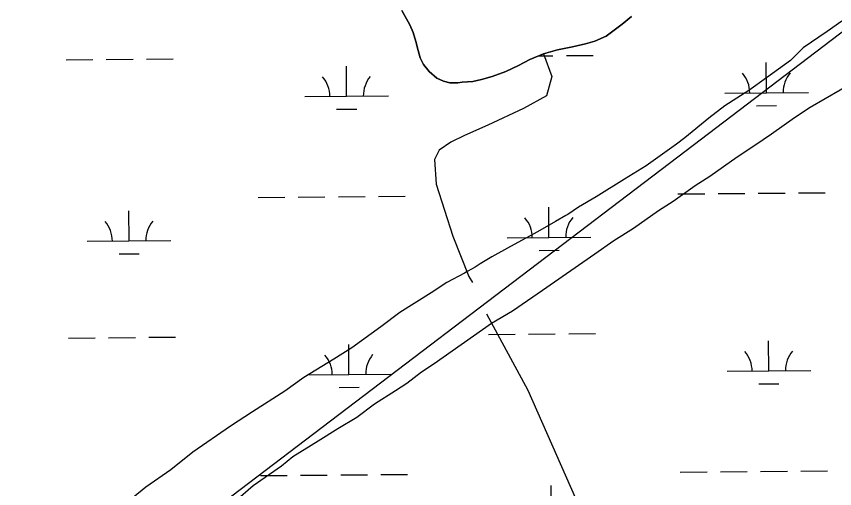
# Model space of a CAD drawing. Extents: x 3567028 to 3605064, y 510945 to 536587.
# Drawn here: x 3598597 to 3599575, y 531169 to 531733 of the extents above; entities that cross this region are included whole.
import ezdxf

# ---------------------------------------------------------------- set-up
doc = ezdxf.new("R2010")
doc.units = 0
for name, color, linetype in [('V-SITE-VEGE', 7, 'Continuous'), ('V-TOPO-SHOR', 7, 'Continuous'), ('V-UTIL-LINE', 7, 'Continuous'), ('V-WETL-SWMP', 7, 'Continuous')]:
    doc.layers.add(name, color=color, linetype=linetype)

msp = doc.modelspace()

# ---------------------------------------------------------------- linework, layer by layer
at = {"layer": 'V-SITE-VEGE'}
for p, q in [((3599583.31, 531727.82), (3599565.82, 531715.46)), ((3599565.82, 531715.46), (3599537.1, 531695.67)), ((3599537.1, 531695.67), (3599522.09, 531680.8)), ((3599522.09, 531680.8), (3599493.36, 531659.77)), ((3599493.36, 531659.77), (3599472.13, 531644.93)), ((3599472.13, 531644.93), (3599443.41, 531626.39)), ((3599443.41, 531626.39), (3599424.67, 531611.54)), ((3599424.67, 531611.54), (3599395.93, 531588.02)), ((3599395.93, 531588.02), (3599385.94, 531580.6)), ((3599385.94, 531580.6), (3599349.71, 531554.62)), ((3599349.71, 531554.62), (3599323.5, 531538.56)), ((3599323.5, 531538.56), (3599289.79, 531517.56)), ((3599289.79, 531517.56), (3599268.57, 531505.21)), ((3599268.57, 531505.21), (3599256.08, 531496.55)), ((3599253.58, 531495.32), (3599241.1, 531487.91)), ((3599256.08, 531496.55), (3599253.58, 531495.32)), ((3599241.1, 531487.91), (3599219.88, 531475.56)), ((3599219.88, 531475.56), (3599187.44, 531458.28)), ((3599187.44, 531458.28), (3599164.97, 531445.93)), ((3599164.97, 531445.93), (3599151.24, 531437.28)), ((3599145, 531433.58), (3599136.26, 531428.64)), ((3599151.24, 531437.28), (3599145, 531433.58)), ((3599132.51, 531426.17), (3599111.3, 531415.06)), ((3599136.26, 531428.64), (3599132.51, 531426.17)), ((3599111.3, 531415.06), (3599092.57, 531402.7)), ((3599092.57, 531402.7), (3599055.12, 531379.22)), ((3599055.12, 531379.22), (3599032.63, 531361.9)), ((3599032.63, 531361.9), (3598997.66, 531337.16)), ((3598997.66, 531337.16), (3598976.43, 531323.56)), ((3598976.43, 531323.56), (3598940.23, 531301.33)), ((3598940.23, 531301.33), (3598917.75, 531285.25)), ((3598917.75, 531285.25), (3598879.04, 531260.53)), ((3598879.04, 531260.53), (3598852.82, 531243.22)), ((3598852.82, 531243.22), (3598807.86, 531212.31)), ((3598807.86, 531212.31), (3598781.62, 531191.27)), ((3598781.62, 531191.27), (3598751.65, 531170.24)), ((3598751.65, 531170.24), (3598717.91, 531143.01))]:
    msp.add_line(p, q, dxfattribs=at)
for points in [[(3599057.58, 531740.46), (3599067.09, 531723.43), (3599070.95, 531713.98), (3599074.17, 531703.21), (3599077.08, 531692.75), (3599079.61, 531683.85), (3599083.31, 531675.81), (3599090.21, 531667.59), (3599099.53, 531659.68), (3599107.54, 531655.74), (3599115.09, 531654.07), (3599124.52, 531653.71), (3599129.83, 531654.7), (3599142.46, 531655.42), (3599152.91, 531657.71), (3599165.63, 531661.31), (3599182.03, 531667.32), (3599197.18, 531674.81), (3599210.54, 531681.68), (3599226.94, 531688.7), (3599243.64, 531693.3), (3599261.59, 531696.8), (3599276.88, 531700.7), (3599288.12, 531703.84), (3599301.87, 531709.78), (3599320.87, 531724.03), (3599331.91, 531733.41)], [(3598858.71, 531153.83), (3598879.96, 531172.41), (3598913.68, 531195.91), (3598927.43, 531207.04), (3598957.39, 531225.58), (3598981.11, 531240.41), (3599003.58, 531254), (3599024.82, 531270.08), (3599049.79, 531286.15), (3599063.52, 531294.8), (3599081.02, 531308.41), (3599096, 531318.3), (3599164.69, 531366.53), (3599189.66, 531381.35), (3599225.87, 531406.08), (3599288.31, 531449.36), (3599310.79, 531465.44), (3599334.52, 531480.27), (3599364.49, 531501.3), (3599381.97, 531512.42), (3599408.2, 531530.97), (3599425.68, 531542.09), (3599458.15, 531565.6), (3599479.38, 531579.19), (3599499.36, 531592.79), (3599526.84, 531612.58), (3599545.57, 531624.94), (3599599.24, 531655.82)]]:
    msp.add_lwpolyline(points, dxfattribs=at)
at = {"layer": 'V-TOPO-SHOR'}
for points in [[(3599331.91, 531733.41), (3599320.87, 531724.03), (3599301.87, 531709.78), (3599288.12, 531703.84), (3599276.88, 531700.7), (3599261.59, 531696.8), (3599243.64, 531693.3), (3599226.94, 531688.7), (3599210.54, 531681.68), (3599197.18, 531674.81), (3599182.03, 531667.32), (3599165.63, 531661.31), (3599152.91, 531657.71), (3599142.46, 531655.42), (3599129.83, 531654.7), (3599124.52, 531653.71), (3599115.09, 531654.07), (3599107.54, 531655.74), (3599099.53, 531659.68), (3599090.21, 531667.59), (3599083.31, 531675.81), (3599079.61, 531683.85), (3599077.08, 531692.75), (3599074.17, 531703.21), (3599070.95, 531713.98), (3599067.09, 531723.43), (3599057.58, 531740.46)], [(3599226.94, 531688.7), (3599236.63, 531661.54), (3599230.45, 531638.19), (3599202.8, 531623.37), (3599160.17, 531603.46), (3599132.53, 531590.97), (3599116.13, 531583.1), (3599102.06, 531573.35), (3599096.4, 531562.16), (3599098.6, 531532.7), (3599118.41, 531470.44), (3599137.81, 531422.2), (3599141.99, 531415.17)], [(3599158.64, 531377.69), (3599208.23, 531286.31), (3599304.9, 531066.62), (3599397.03, 530876.88)]]:
    msp.add_lwpolyline(points, dxfattribs=at)
at = {"layer": 'V-UTIL-LINE'}
msp.add_lwpolyline([(3600302.03, 532261.69), (3599387.33, 531564.85), (3598448.78, 530851.5), (3597071.87, 529854.58), (3596910.59, 529777.95), (3596790.14, 529728.93), (3596673.13, 529707.05), (3596536.48, 529669.56), (3596404.56, 529661.82), (3596264.24, 529656.26), (3596114.31, 529669.9), (3596048.54, 529685.4)], dxfattribs=at)
at = {"layer": 'V-WETL-SWMP'}
for p, q in [((3599057.58, 531740.46), (3599067.09, 531723.42)), ((3599320.87, 531724.03), (3599331.9, 531733.41)), ((3599067.09, 531723.42), (3599070.94, 531713.98)), ((3599301.86, 531709.78), (3599320.87, 531724.03)), ((3599070.94, 531713.98), (3599074.17, 531703.2)), ((3599288.12, 531703.84), (3599301.86, 531709.78)), ((3599074.17, 531703.2), (3599077.08, 531692.75)), ((3599243.64, 531693.29), (3599261.58, 531696.79)), ((3599261.58, 531696.79), (3599276.88, 531700.7)), ((3599276.88, 531700.7), (3599288.12, 531703.84)), ((3599077.08, 531692.75), (3599079.61, 531683.85)), ((3599210.54, 531681.68), (3599226.94, 531688.69)), ((3599221.02, 531686.16), (3599238.18, 531686.31)), ((3599226.94, 531688.69), (3599243.64, 531693.29)), ((3599254.18, 531686.44), (3599286.18, 531686.71)), ((3598656.29, 531681.4), (3598688.29, 531681.67)), ((3598704.29, 531681.8), (3598736.29, 531682.07)), ((3598752.29, 531682.21), (3598784.29, 531682.48)), ((3599079.61, 531683.85), (3599083.31, 531675.8)), ((3599083.31, 531675.8), (3599090.21, 531667.59)), ((3599197.18, 531674.8), (3599210.54, 531681.68)), ((3599493.41, 531642.03), (3599493.1, 531678.03)), ((3598991.52, 531637.79), (3598991.21, 531673.79)), ((3599090.21, 531667.59), (3599099.53, 531659.67)), ((3599165.63, 531661.31), (3599182.02, 531667.31)), ((3599182.02, 531667.31), (3599197.18, 531674.8)), ((3599099.53, 531659.67), (3599107.54, 531655.74)), ((3599107.54, 531655.74), (3599115.09, 531654.07)), ((3599142.45, 531655.42), (3599152.91, 531657.71)), ((3599152.91, 531657.71), (3599165.63, 531661.31)), ((3599115.09, 531654.07), (3599124.52, 531653.71)), ((3599124.52, 531653.71), (3599129.82, 531654.7)), ((3599129.82, 531654.7), (3599142.45, 531655.42)), ((3598941.52, 531637.37), (3599041.52, 531638.22)), ((3599443.41, 531641.61), (3599543.41, 531642.45)), ((3599481.54, 531626.5), (3599505.54, 531626.7)), ((3598979.65, 531622.26), (3599003.65, 531622.47)), ((3599387.58, 531521.06), (3599419.58, 531521.33)), ((3599435.58, 531521.47), (3599467.58, 531521.74)), ((3599483.58, 531521.87), (3599515.58, 531522.14)), ((3599531.57, 531522.28), (3599563.57, 531522.55)), ((3598885.69, 531516.83), (3598917.69, 531517.1)), ((3598933.69, 531517.23), (3598965.69, 531517.5)), ((3598981.69, 531517.64), (3599013.69, 531517.91)), ((3599029.69, 531518.04), (3599061.68, 531518.31)), ((3598731.53, 531464.78), (3598731.23, 531500.78)), ((3599233.42, 531469.02), (3599233.12, 531505.02)), ((3598681.53, 531464.36), (3598781.53, 531465.2)), ((3599183.42, 531468.59), (3599283.42, 531469.44)), ((3599221.55, 531453.49), (3599245.55, 531453.69)), ((3598719.66, 531449.25), (3598743.66, 531449.45)), ((3599160.99, 531352.97), (3599192.99, 531353.24)), ((3599208.99, 531353.37), (3599240.99, 531353.64)), ((3599256.99, 531353.78), (3599288.99, 531354.05)), ((3598659.1, 531348.74), (3598691.1, 531349.01)), ((3598707.1, 531349.14), (3598739.1, 531349.41)), ((3598755.1, 531349.55), (3598787.1, 531349.82)), ((3599496.21, 531309.37), (3599495.91, 531345.36)), ((3598994.32, 531305.13), (3598994.02, 531341.13)), ((3598944.33, 531304.71), (3599044.32, 531305.55)), ((3599446.22, 531308.94), (3599546.21, 531309.79)), ((3599484.34, 531293.83), (3599508.34, 531294.04)), ((3598982.46, 531289.6), (3599006.45, 531289.8)), ((3599390.39, 531188.4), (3599422.39, 531188.67)), ((3599438.39, 531188.8), (3599470.38, 531189.07)), ((3599486.38, 531189.21), (3599518.38, 531189.48)), ((3599534.38, 531189.61), (3599566.38, 531189.88)), ((3598888.5, 531184.16), (3598920.5, 531184.43)), ((3598936.5, 531184.57), (3598968.49, 531184.84)), ((3598984.49, 531184.97), (3599016.49, 531185.24)), ((3599032.49, 531185.38), (3599064.49, 531185.65)), ((3599236.23, 531136.35), (3599235.93, 531172.35))]:
    msp.add_line(p, q, dxfattribs=at)
for centre, start, end in [((3599548.64, 531642.97), 139.71153, 181.25518), ((3598936.27, 531637.8), 359.71153, 41.25519), ((3599046.75, 531638.74), 139.71153, 181.25518), ((3599438.16, 531642.04), 359.71153, 41.25519), ((3599178.18, 531469.03), 359.71153, 41.25519), ((3599288.66, 531469.96), 139.71153, 181.25518), ((3598676.29, 531464.79), 359.71153, 41.25519), ((3598786.77, 531465.72), 139.71153, 181.25518), ((3599551.45, 531310.31), 139.71153, 181.25518), ((3598939.08, 531305.14), 359.71153, 41.25519), ((3599049.56, 531306.07), 139.71153, 181.25518), ((3599440.97, 531309.37), 359.71153, 41.25519)]:
    msp.add_arc(centre, 35.25, start, end, dxfattribs=at)

doc.saveas('drawing.dxf')
